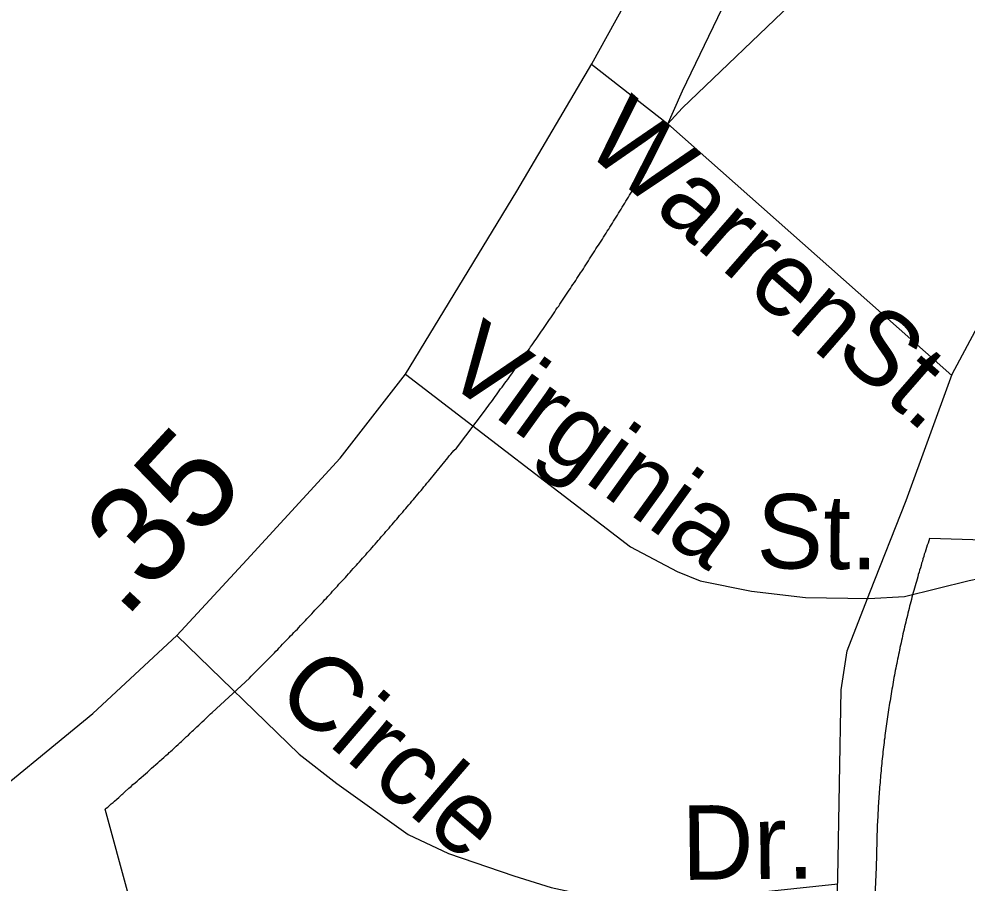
# Model space of a CAD drawing. Extents: x 2220236 to 2384410, y 720751 to 894131.
# Drawn here: x 2260133 to 2261342, y 796724 to 797826 of the extents above; entities that cross this region are included whole.
import ezdxf

# ---------------------------------------------------------------- set-up
doc = ezdxf.new("R2010")
doc.units = 0
doc.layers.add('Default', color=7, linetype='Continuous')

msp = doc.modelspace()

# ---------------------------------------------------------------- linework, layer by layer
at = {"layer": 'Default'}
for p, q in [((2260978.6, 797711.9), (2261623.6, 798331.6)), ((2260960.4, 797692.1), (2261322.3, 797371.1))]:
    msp.add_line(p, q, dxfattribs=at)
for points in [[(2261043.7, 795303.1), (2261082.5, 795400.1), (2261117.7, 795544.7), (2261123.2, 795686), (2261141.5, 795942), (2261171.7, 796557.5), (2261177.1, 796730.3), (2261181.4, 796970), (2261189, 797019.7), (2261217.8, 797094.2), (2261264.1, 797211.4), (2261322.7, 797372.6), (2261433.7, 797580.1), (2261494.8, 797682.7), (2261593.6, 797803.5), (2261710.7, 797935.4), (2262807.9, 798986.4), (2263047.3, 799222.8), (2263332, 799502.2)], [(2260925.5, 797624.2), (2260927, 797626.8), (2260928.5, 797629.4), (2260930, 797631.9), (2260931.5, 797634.5), (2260933, 797637.1), (2260934.5, 797639.7), (2260936, 797642.2), (2260937.8, 797644.9), (2260939.2, 797647.4), (2260940.8, 797650), (2260942.2, 797652.6), (2260943.8, 797655.2), (2260946, 797659.9), (2260979, 797734.2), (2261097, 797979.9), (2260788, 798326.7), (2260402.2, 798144.8), (2260327.2, 798624.2), (2260076.2, 798867.4)], [(2260925.5, 797624.2), (2260927, 797626.8), (2260928.5, 797629.4), (2260930, 797631.9), (2260931.5, 797634.5), (2260933, 797637.1), (2260934.5, 797639.7), (2260936, 797642.2), (2260937.8, 797644.9), (2260939.2, 797647.4), (2260940.8, 797650), (2260942.2, 797652.6), (2260943.8, 797655.2), (2260946, 797659.9), (2260979, 797734.2), (2261097, 797979.9), (2260788, 798326.7), (2260402.2, 798144.8), (2260327.2, 798624.2), (2260076.2, 798867.4)], [(2261216.5, 797086.6), (2261262, 797089), (2261344.4, 797109.3), (2261406, 797122.3), (2261455.6, 797135.3), (2261500.9, 797148.2), (2261555.1, 797147.9), (2261608.9, 797150.4), (2261691.6, 797150.8), (2262263.7, 797146.4), (2262316.2, 797147.3), (2262329.7, 797154.1), (2262331.7, 797162.7), (2262333.6, 797183), (2262335.5, 797234.6), (2262352.6, 797836.5), (2262363.3, 798572.8)], [(2259868.1, 796674.9), (2259963.3, 796734.4), (2260067.3, 796808.8), (2260227.1, 796939.7), (2260334.2, 797039.3), (2260423.3, 797136), (2260542.3, 797265.4), (2260625.5, 797372.5), (2260767.6, 797606.1), (2260863.2, 797768.6), (2260914.2, 797861.1), (2260950.9, 797954.3), (2261196.1, 798395.1), (2261231.2, 798441.3), (2261282.2, 798505)], [(2260862.8, 797768), (2260960.4, 797692.1), (2260978.6, 797711.9)], [(2260920.8, 797616.5), (2260922.2, 797619.1), (2260923.8, 797621.6), (2260925.5, 797624.2)], [(2260920.8, 797616.5), (2260922.2, 797619.1), (2260923.8, 797621.6), (2260925.5, 797624.2)], [(2260757.8, 797368.4), (2260759.5, 797370.8), (2260761.2, 797373.2), (2260762.8, 797375.8), (2260764.5, 797378.2), (2260766.2, 797380.6), (2260768, 797383.1), (2260769.8, 797385.5), (2260771.5, 797387.9), (2260773.2, 797390.4), (2260775, 797392.9), (2260776.8, 797395.3), (2260778.5, 797397.8), (2260780.2, 797400.2), (2260782, 797402.7), (2260783.8, 797405.1), (2260785.2, 797407.6), (2260787, 797410.1), (2260788.8, 797412.5), (2260790.5, 797415), (2260792.2, 797417.4), (2260794, 797419.9), (2260795.5, 797422.4), (2260797.2, 797424.9), (2260799, 797427.3), (2260800.8, 797429.8), (2260802.5, 797432.2), (2260804, 797434.8), (2260805.8, 797437.2), (2260807.5, 797439.7), (2260809.2, 797442.2), (2260810.8, 797444.7), (2260812.5, 797447.1), (2260814.2, 797449.6), (2260816, 797452.1), (2260817.5, 797454.6), (2260819.2, 797457.1), (2260821, 797459.6), (2260822.5, 797462.1), (2260824.2, 797464.6), (2260826, 797467.1), (2260827.5, 797469.6), (2260829.2, 797472.1), (2260831, 797474.6), (2260832.5, 797477.1), (2260834.2, 797479.6), (2260836, 797482.1), (2260837.5, 797484.6), (2260839.2, 797487.1), (2260841, 797489.6), (2260842.8, 797492.3), (2260844.2, 797494.6), (2260845.8, 797497.1), (2260847.5, 797499.6), (2260849, 797502.1), (2260850.8, 797504.6), (2260852.5, 797507.1), (2260854, 797509.6), (2260855.8, 797512.2), (2260857.2, 797514.7), (2260859, 797517.2), (2260860.5, 797519.7), (2260862.2, 797522.2), (2260863.8, 797524.8), (2260865.5, 797527.3), (2260867, 797529.8), (2260868.5, 797532.4), (2260870.2, 797534.9), (2260871.8, 797537.4), (2260873.5, 797539.9), (2260875, 797542.5), (2260876.8, 797545), (2260878.2, 797547.6), (2260879.8, 797550.1), (2260881.5, 797552.6), (2260883, 797555.1), (2260884.8, 797557.7), (2260886.2, 797560.2), (2260887.8, 797562.8), (2260889.5, 797565.3), (2260891, 797567.9), (2260892.5, 797570.4), (2260894.2, 797573), (2260895.8, 797575.5), (2260897.2, 797578.1), (2260899, 797580.6), (2260900.5, 797583.2), (2260902, 797585.8), (2260903.8, 797588.3), (2260905.2, 797590.9), (2260906.8, 797593.4), (2260908.2, 797595.9), (2260910, 797598.5), (2260911.5, 797601.1), (2260913, 797603.6), (2260914.5, 797606.2), (2260916, 797608.8), (2260917.8, 797611.4), (2260919.2, 797613.9), (2260920.8, 797616.5)], [(2260757.8, 797368.4), (2260759.5, 797370.8), (2260761.2, 797373.2), (2260762.8, 797375.8), (2260764.5, 797378.2), (2260766.2, 797380.6), (2260768, 797383.1), (2260769.8, 797385.5), (2260771.5, 797387.9), (2260773.2, 797390.4), (2260775, 797392.9), (2260776.8, 797395.3), (2260778.5, 797397.8), (2260780.2, 797400.2), (2260782, 797402.7), (2260783.8, 797405.1), (2260785.2, 797407.6), (2260787, 797410.1), (2260788.8, 797412.5), (2260790.5, 797415), (2260792.2, 797417.4), (2260794, 797419.9), (2260795.5, 797422.4), (2260797.2, 797424.9), (2260799, 797427.3), (2260800.8, 797429.8), (2260802.5, 797432.2), (2260804, 797434.8), (2260805.8, 797437.2), (2260807.5, 797439.7), (2260809.2, 797442.2), (2260810.8, 797444.7), (2260812.5, 797447.1), (2260814.2, 797449.6), (2260816, 797452.1), (2260817.5, 797454.6), (2260819.2, 797457.1), (2260821, 797459.6), (2260822.5, 797462.1), (2260824.2, 797464.6), (2260826, 797467.1), (2260827.5, 797469.6), (2260829.2, 797472.1), (2260831, 797474.6), (2260832.5, 797477.1), (2260834.2, 797479.6), (2260836, 797482.1), (2260837.5, 797484.6), (2260839.2, 797487.1), (2260841, 797489.6), (2260842.8, 797492.3), (2260844.2, 797494.6), (2260845.8, 797497.1), (2260847.5, 797499.6), (2260849, 797502.1), (2260850.8, 797504.6), (2260852.5, 797507.1), (2260854, 797509.6), (2260855.8, 797512.2), (2260857.2, 797514.7), (2260859, 797517.2), (2260860.5, 797519.7), (2260862.2, 797522.2), (2260863.8, 797524.8), (2260865.5, 797527.3), (2260867, 797529.8), (2260868.5, 797532.4), (2260870.2, 797534.9), (2260871.8, 797537.4), (2260873.5, 797539.9), (2260875, 797542.5), (2260876.8, 797545), (2260878.2, 797547.6), (2260879.8, 797550.1), (2260881.5, 797552.6), (2260883, 797555.1), (2260884.8, 797557.7), (2260886.2, 797560.2), (2260887.8, 797562.8), (2260889.5, 797565.3), (2260891, 797567.9), (2260892.5, 797570.4), (2260894.2, 797573), (2260895.8, 797575.5), (2260897.2, 797578.1), (2260899, 797580.6), (2260900.5, 797583.2), (2260902, 797585.8), (2260903.8, 797588.3), (2260905.2, 797590.9), (2260906.8, 797593.4), (2260908.2, 797595.9), (2260910, 797598.5), (2260911.5, 797601.1), (2260913, 797603.6), (2260914.5, 797606.2), (2260916, 797608.8), (2260917.8, 797611.4), (2260919.2, 797613.9), (2260920.8, 797616.5)], [(2260625.5, 797372.5), (2260912.4, 797152.4), (2260971.9, 797121.1), (2261001.6, 797109.2), (2261067, 797095.9), (2261135.8, 797088), (2261216.5, 797086.6)], [(2260530.8, 797093.5), (2260532.8, 797095.7), (2260534.8, 797097.9), (2260536.8, 797100.1), (2260538.8, 797102.3), (2260540.8, 797104.6), (2260543, 797106.8), (2260545, 797109), (2260547, 797111.2), (2260549, 797113.4), (2260551, 797115.6), (2260553, 797117.9), (2260555, 797120.1), (2260557, 797122.3), (2260559, 797124.6), (2260561, 797126.8), (2260563, 797129), (2260565, 797131.2), (2260567, 797133.5), (2260569, 797135.8), (2260571, 797137.9), (2260573, 797140.2), (2260575, 797142.4), (2260577, 797144.7), (2260579, 797146.9), (2260581, 797149.2), (2260583, 797151.4), (2260585, 797153.7), (2260587, 797155.9), (2260589, 797158.2), (2260590.8, 797160.4), (2260592.8, 797162.7), (2260594.8, 797165), (2260596.8, 797167.2), (2260598.8, 797169.5), (2260600.8, 797171.8), (2260602.8, 797174), (2260604.8, 797176.3), (2260606.5, 797178.6), (2260608.5, 797180.8), (2260610.5, 797183.1), (2260612.5, 797185.4), (2260614.5, 797187.7), (2260616.5, 797189.9), (2260618.2, 797192.2), (2260620.2, 797194.5), (2260622.2, 797196.8), (2260624.2, 797199.1), (2260626, 797201.4), (2260628, 797203.6), (2260630, 797205.9), (2260632, 797208.2), (2260633.8, 797210.5), (2260635.8, 797212.8), (2260637.8, 797215.1), (2260639.8, 797217.4), (2260641.5, 797219.7), (2260643.5, 797222), (2260645.5, 797224.3), (2260647.2, 797226.6), (2260649.2, 797228.9), (2260651.2, 797231.2), (2260653, 797233.5), (2260655, 797235.8), (2260657, 797238.1), (2260658.8, 797240.4), (2260660.8, 797242.8), (2260662.8, 797245.1), (2260664.5, 797247.4), (2260666.5, 797249.8), (2260668.2, 797252.1), (2260670.2, 797254.4), (2260672.2, 797256.7), (2260674, 797259), (2260676, 797261.3), (2260677.8, 797263.7), (2260679.8, 797266), (2260681.5, 797268.3), (2260683.5, 797270.7), (2260685.5, 797273), (2260687.2, 797275.3), (2260690.8, 797278.4), (2260727.8, 797327.2), (2260729.5, 797329.6), (2260731.2, 797332), (2260733, 797334.4), (2260734.8, 797336.8), (2260736.5, 797339.2), (2260738.2, 797341.7), (2260740, 797344.1), (2260741.8, 797346.5), (2260743.5, 797348.9), (2260745.2, 797351.4), (2260747, 797353.8), (2260748.8, 797356.2), (2260750.8, 797358.7), (2260752.5, 797361.1), (2260754.2, 797363.5), (2260756, 797365.9), (2260757.8, 797368.4)], [(2260530.8, 797093.5), (2260532.8, 797095.7), (2260534.8, 797097.9), (2260536.8, 797100.1), (2260538.8, 797102.3), (2260540.8, 797104.6), (2260543, 797106.8), (2260545, 797109), (2260547, 797111.2), (2260549, 797113.4), (2260551, 797115.6), (2260553, 797117.9), (2260555, 797120.1), (2260557, 797122.3), (2260559, 797124.6), (2260561, 797126.8), (2260563, 797129), (2260565, 797131.2), (2260567, 797133.5), (2260569, 797135.8), (2260571, 797137.9), (2260573, 797140.2), (2260575, 797142.4), (2260577, 797144.7), (2260579, 797146.9), (2260581, 797149.2), (2260583, 797151.4), (2260585, 797153.7), (2260587, 797155.9), (2260589, 797158.2), (2260590.8, 797160.4), (2260592.8, 797162.7), (2260594.8, 797165), (2260596.8, 797167.2), (2260598.8, 797169.5), (2260600.8, 797171.8), (2260602.8, 797174), (2260604.8, 797176.3), (2260606.5, 797178.6), (2260608.5, 797180.8), (2260610.5, 797183.1), (2260612.5, 797185.4), (2260614.5, 797187.7), (2260616.5, 797189.9), (2260618.2, 797192.2), (2260620.2, 797194.5), (2260622.2, 797196.8), (2260624.2, 797199.1), (2260626, 797201.4), (2260628, 797203.6), (2260630, 797205.9), (2260632, 797208.2), (2260633.8, 797210.5), (2260635.8, 797212.8), (2260637.8, 797215.1), (2260639.8, 797217.4), (2260641.5, 797219.7), (2260643.5, 797222), (2260645.5, 797224.3), (2260647.2, 797226.6), (2260649.2, 797228.9), (2260651.2, 797231.2), (2260653, 797233.5), (2260655, 797235.8), (2260657, 797238.1), (2260658.8, 797240.4), (2260660.8, 797242.8), (2260662.8, 797245.1), (2260664.5, 797247.4), (2260666.5, 797249.8), (2260668.2, 797252.1), (2260670.2, 797254.4), (2260672.2, 797256.7), (2260674, 797259), (2260676, 797261.3), (2260677.8, 797263.7), (2260679.8, 797266), (2260681.5, 797268.3), (2260683.5, 797270.7), (2260685.5, 797273), (2260687.2, 797275.3), (2260690.8, 797278.4), (2260727.8, 797327.2), (2260729.5, 797329.6), (2260731.2, 797332), (2260733, 797334.4), (2260734.8, 797336.8), (2260736.5, 797339.2), (2260738.2, 797341.7), (2260740, 797344.1), (2260741.8, 797346.5), (2260743.5, 797348.9), (2260745.2, 797351.4), (2260747, 797353.8), (2260748.8, 797356.2), (2260750.8, 797358.7), (2260752.5, 797361.1), (2260754.2, 797363.5), (2260756, 797365.9), (2260757.8, 797368.4)], [(2261390.8, 797160.2), (2261293.8, 797162.9), (2261292.8, 797160.1), (2261292, 797157.2), (2261291, 797154.4), (2261290, 797151.5), (2261289.2, 797148.7), (2261288.2, 797145.8), (2261287.2, 797142.9), (2261286.5, 797140.1), (2261285.5, 797137.2), (2261284.8, 797134.3), (2261283.8, 797131.4), (2261283, 797128.6), (2261282.2, 797125.8), (2261281.2, 797122.8), (2261280.5, 797119.9), (2261279.5, 797117.1), (2261278.8, 797114.2), (2261278, 797111.3), (2261277.2, 797108.4), (2261276.2, 797105.6)], [(2261390.8, 797160.2), (2261293.8, 797162.9), (2261292.8, 797160.1), (2261292, 797157.2), (2261291, 797154.4), (2261290, 797151.5), (2261289.2, 797148.7), (2261288.2, 797145.8), (2261287.2, 797142.9), (2261286.5, 797140.1), (2261285.5, 797137.2), (2261284.8, 797134.3), (2261283.8, 797131.4), (2261283, 797128.6), (2261282.2, 797125.8), (2261281.2, 797122.8), (2261280.5, 797119.9), (2261279.5, 797117.1), (2261278.8, 797114.2), (2261278, 797111.3), (2261277.2, 797108.4), (2261276.2, 797105.6)], [(2261276.2, 797105.6), (2261275.5, 797102.6), (2261274.8, 797099.8), (2261274, 797096.9), (2261273.2, 797094)], [(2261276.2, 797105.6), (2261275.5, 797102.6), (2261274.8, 797099.8), (2261274, 797096.9), (2261273.2, 797094)], [(2260286.2, 796855.9), (2260288.8, 796858.4), (2260291.5, 796860.6), (2260294, 796863), (2260296.8, 796865.2), (2260299.2, 796867.6), (2260302, 796869.9), (2260304.5, 796872.2), (2260307.2, 796874.6), (2260309.8, 796876.9), (2260312.2, 796879.2), (2260315, 796881.6), (2260317.5, 796883.8), (2260320.2, 796886.1), (2260323, 796888.5), (2260324.5, 796890), (2260325.5, 796890.9), (2260326.5, 796892), (2260328, 796893.2), (2260329, 796894.1), (2260331.2, 796896.2), (2260333.2, 796898), (2260335.8, 796900.4), (2260338.5, 796902.8), (2260340, 796904.3), (2260341, 796905.1), (2260342.2, 796906.4), (2260343.5, 796907.5), (2260344.2, 796908.3), (2260346.5, 796910.5), (2260348.8, 796912.3), (2260351.2, 796914.7), (2260353.8, 796917.1), (2260355.2, 796918.7), (2260356.2, 796919.5), (2260357.5, 796920.8), (2260358.8, 796921.9), (2260359.5, 796922.8), (2260362, 796924.8), (2260364, 796926.7), (2260366.5, 796929.1), (2260369, 796931.5), (2260370.5, 796933.2), (2260371.5, 796933.9), (2260372.8, 796935.2), (2260374, 796936.4), (2260374.8, 796937.3), (2260377, 796939.3), (2260379, 796941.2), (2260426.8, 796985.1), (2260429, 796987.4), (2260431, 796989.5), (2260433.2, 796991.6), (2260435.2, 796993.8), (2260437.5, 796995.9), (2260439.5, 796998.1), (2260441.8, 797000.2), (2260443.8, 797002.3), (2260446, 797004.4), (2260448, 797006.6), (2260450, 797008.7), (2260452.2, 797010.9), (2260454.2, 797013), (2260456.5, 797015.1), (2260458.5, 797017.3), (2260460.5, 797019.4), (2260462.8, 797021.6), (2260464.8, 797023.8), (2260466.8, 797025.9), (2260469, 797028.1), (2260471, 797030.2), (2260473, 797032.4), (2260475.2, 797034.5), (2260477.2, 797036.7), (2260479.2, 797038.8), (2260481.5, 797041), (2260483.5, 797043.2), (2260485.5, 797045.3), (2260487.8, 797047.5), (2260489.8, 797049.7), (2260491.8, 797051.9), (2260493.8, 797054.1), (2260496, 797056.2), (2260498, 797058.4), (2260500, 797060.6), (2260502, 797062.8), (2260504.2, 797064.9), (2260506.2, 797067.1), (2260508.2, 797069.3), (2260510.2, 797071.5), (2260512.2, 797073.7), (2260514.5, 797075.9), (2260516.5, 797078.1), (2260518.5, 797080.2), (2260520.5, 797082.4), (2260522.5, 797084.7), (2260524.8, 797086.9), (2260526.8, 797089.1), (2260528.8, 797091.2), (2260530.8, 797093.5)], [(2260286.2, 796855.9), (2260288.8, 796858.4), (2260291.5, 796860.6), (2260294, 796863), (2260296.8, 796865.2), (2260299.2, 796867.6), (2260302, 796869.9), (2260304.5, 796872.2), (2260307.2, 796874.6), (2260309.8, 796876.9), (2260312.2, 796879.2), (2260315, 796881.6), (2260317.5, 796883.8), (2260320.2, 796886.1), (2260323, 796888.5), (2260324.5, 796890), (2260325.5, 796890.9), (2260326.5, 796892), (2260328, 796893.2), (2260329, 796894.1), (2260331.2, 796896.2), (2260333.2, 796898), (2260335.8, 796900.4), (2260338.5, 796902.8), (2260340, 796904.3), (2260341, 796905.1), (2260342.2, 796906.4), (2260343.5, 796907.5), (2260344.2, 796908.3), (2260346.5, 796910.5), (2260348.8, 796912.3), (2260351.2, 796914.7), (2260353.8, 796917.1), (2260355.2, 796918.7), (2260356.2, 796919.5), (2260357.5, 796920.8), (2260358.8, 796921.9), (2260359.5, 796922.8), (2260362, 796924.8), (2260364, 796926.7), (2260366.5, 796929.1), (2260369, 796931.5), (2260370.5, 796933.2), (2260371.5, 796933.9), (2260372.8, 796935.2), (2260374, 796936.4), (2260374.8, 796937.3), (2260377, 796939.3), (2260379, 796941.2), (2260426.8, 796985.1), (2260429, 796987.4), (2260431, 796989.5), (2260433.2, 796991.6), (2260435.2, 796993.8), (2260437.5, 796995.9), (2260439.5, 796998.1), (2260441.8, 797000.2), (2260443.8, 797002.3), (2260446, 797004.4), (2260448, 797006.6), (2260450, 797008.7), (2260452.2, 797010.9), (2260454.2, 797013), (2260456.5, 797015.1), (2260458.5, 797017.3), (2260460.5, 797019.4), (2260462.8, 797021.6), (2260464.8, 797023.8), (2260466.8, 797025.9), (2260469, 797028.1), (2260471, 797030.2), (2260473, 797032.4), (2260475.2, 797034.5), (2260477.2, 797036.7), (2260479.2, 797038.8), (2260481.5, 797041), (2260483.5, 797043.2), (2260485.5, 797045.3), (2260487.8, 797047.5), (2260489.8, 797049.7), (2260491.8, 797051.9), (2260493.8, 797054.1), (2260496, 797056.2), (2260498, 797058.4), (2260500, 797060.6), (2260502, 797062.8), (2260504.2, 797064.9), (2260506.2, 797067.1), (2260508.2, 797069.3), (2260510.2, 797071.5), (2260512.2, 797073.7), (2260514.5, 797075.9), (2260516.5, 797078.1), (2260518.5, 797080.2), (2260520.5, 797082.4), (2260522.5, 797084.7), (2260524.8, 797086.9), (2260526.8, 797089.1), (2260528.8, 797091.2), (2260530.8, 797093.5)], [(2261273.2, 797094), (2261272.2, 797091.1), (2261271.5, 797088.2), (2261270.8, 797085.2), (2261270, 797082.4), (2261269.2, 797079.5), (2261268.5, 797076.6), (2261267.8, 797073.7), (2261267, 797070.8), (2261266.2, 797067.8), (2261265.8, 797064.9), (2261265, 797062), (2261264.2, 797059.1), (2261263.5, 797056.2), (2261262.8, 797053.2), (2261262, 797050.3), (2261261.5, 797047.4), (2261260.8, 797044.5), (2261260, 797041.6), (2261259.5, 797038.6), (2261258.8, 797035.8), (2261258, 797032.8), (2261257.5, 797029.9), (2261256.8, 797026.9), (2261256.2, 797024), (2261255.8, 797022.3), (2261255.5, 797021.1), (2261255, 797018.1), (2261254.2, 797015.2), (2261253.8, 797012.2), (2261253.2, 797009.3), (2261252.5, 797006.4), (2261252, 797003.4), (2261251.5, 797000.5), (2261250.8, 796997.6), (2261250.2, 796994.6), (2261249.8, 796991.6), (2261249.2, 796988.7), (2261248.5, 796985.8), (2261248, 796982.8), (2261247.5, 796979.9), (2261247, 796976.9), (2261246.5, 796973.9), (2261246, 796971), (2261245.5, 796968), (2261245, 796965.1), (2261244.5, 796962.1), (2261244, 796959.1), (2261243.5, 796956.2), (2261243, 796953.2), (2261242.5, 796950.2), (2261242, 796947.3), (2261241.5, 796944.3), (2261241.2, 796941.4), (2261240.8, 796938.4), (2261240.2, 796935.4), (2261239.8, 796932.4), (2261239.5, 796929.5), (2261239, 796926.5), (2261238.5, 796923.6), (2261238.2, 796920.6), (2261237.8, 796917.6), (2261237.5, 796914.6), (2261237, 796911.7), (2261236.8, 796908.7), (2261236.2, 796905.7), (2261236, 796902.8), (2261235.5, 796899.8), (2261235.2, 796896.8), (2261234.8, 796893.8), (2261234.5, 796890.8), (2261234.2, 796887.8), (2261233.8, 796884.9), (2261233.5, 796881.9), (2261233.2, 796878.9), (2261233, 796875.9), (2261232.8, 796872.9), (2261232.2, 796869.9), (2261232, 796866.9), (2261231.8, 796863.9), (2261231.5, 796860.9), (2261231.2, 796858), (2261231, 796855), (2261230.8, 796852), (2261230.5, 796849), (2261230.2, 796846), (2261230, 796843), (2261229.8, 796840.1), (2261229.5, 796837.1), (2261229.2, 796834.1), (2261229.2, 796831.1), (2261229, 796828.1), (2261228.8, 796825.1), (2261228.5, 796822.1), (2261228.5, 796819.1), (2261228.2, 796816.1), (2261228, 796813.1), (2261228, 796810.1), (2261227.8, 796807.1), (2261227.5, 796804.1)], [(2261273.2, 797094), (2261272.2, 797091.1), (2261271.5, 797088.2), (2261270.8, 797085.2), (2261270, 797082.4), (2261269.2, 797079.5), (2261268.5, 797076.6), (2261267.8, 797073.7), (2261267, 797070.8), (2261266.2, 797067.8), (2261265.8, 797064.9), (2261265, 797062), (2261264.2, 797059.1), (2261263.5, 797056.2), (2261262.8, 797053.2), (2261262, 797050.3), (2261261.5, 797047.4), (2261260.8, 797044.5), (2261260, 797041.6), (2261259.5, 797038.6), (2261258.8, 797035.8), (2261258, 797032.8), (2261257.5, 797029.9), (2261256.8, 797026.9), (2261256.2, 797024), (2261255.8, 797022.3), (2261255.5, 797021.1), (2261255, 797018.1), (2261254.2, 797015.2), (2261253.8, 797012.2), (2261253.2, 797009.3), (2261252.5, 797006.4), (2261252, 797003.4), (2261251.5, 797000.5), (2261250.8, 796997.6), (2261250.2, 796994.6), (2261249.8, 796991.6), (2261249.2, 796988.7), (2261248.5, 796985.8), (2261248, 796982.8), (2261247.5, 796979.9), (2261247, 796976.9), (2261246.5, 796973.9), (2261246, 796971), (2261245.5, 796968), (2261245, 796965.1), (2261244.5, 796962.1), (2261244, 796959.1), (2261243.5, 796956.2), (2261243, 796953.2), (2261242.5, 796950.2), (2261242, 796947.3), (2261241.5, 796944.3), (2261241.2, 796941.4), (2261240.8, 796938.4), (2261240.2, 796935.4), (2261239.8, 796932.4), (2261239.5, 796929.5), (2261239, 796926.5), (2261238.5, 796923.6), (2261238.2, 796920.6), (2261237.8, 796917.6), (2261237.5, 796914.6), (2261237, 796911.7), (2261236.8, 796908.7), (2261236.2, 796905.7), (2261236, 796902.8), (2261235.5, 796899.8), (2261235.2, 796896.8), (2261234.8, 796893.8), (2261234.5, 796890.8), (2261234.2, 796887.8), (2261233.8, 796884.9), (2261233.5, 796881.9), (2261233.2, 796878.9), (2261233, 796875.9), (2261232.8, 796872.9), (2261232.2, 796869.9), (2261232, 796866.9), (2261231.8, 796863.9), (2261231.5, 796860.9), (2261231.2, 796858), (2261231, 796855), (2261230.8, 796852), (2261230.5, 796849), (2261230.2, 796846), (2261230, 796843), (2261229.8, 796840.1), (2261229.5, 796837.1), (2261229.2, 796834.1), (2261229.2, 796831.1), (2261229, 796828.1), (2261228.8, 796825.1), (2261228.5, 796822.1), (2261228.5, 796819.1), (2261228.2, 796816.1), (2261228, 796813.1), (2261228, 796810.1), (2261227.8, 796807.1), (2261227.5, 796804.1)], [(2260334.2, 797039.3), (2260490, 796888), (2260538.2, 796850.4), (2260628.9, 796785.4), (2260680.5, 796761.2), (2260763.8, 796732.9), (2260811.3, 796718), (2260858.9, 796707.6), (2260909.4, 796703.2), (2260980.8, 796701.7), (2261176.9, 796722.4)], [(2260329.5, 796499.4), (2260242.8, 796817.6), (2260244.2, 796818.9), (2260246, 796820.5), (2260246.8, 796821.2), (2260248.2, 796822.4), (2260249.5, 796823.6), (2260250.5, 796824.4), (2260252.8, 796826.4), (2260254.8, 796828.2), (2260257.5, 796830.6), (2260260, 796832.8), (2260262, 796834.5), (2260262.8, 796835.1), (2260264, 796836.4), (2260265.2, 796837.4), (2260266.2, 796838.3), (2260268, 796839.8), (2260273, 796844.4), (2260275.8, 796846.7), (2260278.2, 796849.1), (2260281, 796851.3), (2260283.5, 796853.7), (2260286.2, 796855.9)], [(2260329.5, 796499.4), (2260242.8, 796817.6), (2260244.2, 796818.9), (2260246, 796820.5), (2260246.8, 796821.2), (2260248.2, 796822.4), (2260249.5, 796823.6), (2260250.5, 796824.4), (2260252.8, 796826.4), (2260254.8, 796828.2), (2260257.5, 796830.6), (2260260, 796832.8), (2260262, 796834.5), (2260262.8, 796835.1), (2260264, 796836.4), (2260265.2, 796837.4), (2260266.2, 796838.3), (2260268, 796839.8), (2260273, 796844.4), (2260275.8, 796846.7), (2260278.2, 796849.1), (2260281, 796851.3), (2260283.5, 796853.7), (2260286.2, 796855.9)], [(2261227.5, 796804.1), (2261227.5, 796801.1), (2261227.2, 796798.1), (2261227.2, 796795.1), (2261227, 796792.1), (2261227, 796789.1), (2261226.8, 796786.1), (2261226.8, 796783.1), (2261226.8, 796780.1), (2261226.5, 796777.1), (2261226.5, 796774.1), (2261226.5, 796771.1), (2261226.2, 796768.1), (2261226.2, 796765.1), (2261226.2, 796762.1), (2261226.2, 796759.1), (2261226.2, 796756.1), (2261226.2, 796753.1), (2261226, 796750.1), (2261226, 796747.1), (2261226, 796743.8), (2261220, 796611.4)], [(2261227.5, 796804.1), (2261227.5, 796801.1), (2261227.2, 796798.1), (2261227.2, 796795.1), (2261227, 796792.1), (2261227, 796789.1), (2261226.8, 796786.1), (2261226.8, 796783.1), (2261226.8, 796780.1), (2261226.5, 796777.1), (2261226.5, 796774.1), (2261226.5, 796771.1), (2261226.2, 796768.1), (2261226.2, 796765.1), (2261226.2, 796762.1), (2261226.2, 796759.1), (2261226.2, 796756.1), (2261226.2, 796753.1), (2261226, 796750.1), (2261226, 796747.1), (2261226, 796743.8), (2261220, 796611.4)]]:
    msp.add_lwpolyline(points, dxfattribs=at)

# ---------------------------------------------------------------- texts
for s, height, rotation, p in [('Warren', 95, 318.891, (2260850.8, 797660.9)), ('St.', 95, 318.891, (2261170, 797398.4)), ('Virginia', 95, 324.1755, (2260668.7, 797368.8)), ('.35', 125, 47.3088, (2260267.3, 797059)), ('St.', 95, 359.3653, (2261073, 797125.2)), ('Circle', 95, 319.3287, (2260456.6, 796960)), ('Dr.', 95, 0.6571, (2260978.3, 796727.5))]:
    msp.add_text(s, height=height, rotation=rotation, dxfattribs=at).set_placement(p)

doc.saveas('drawing.dxf')
